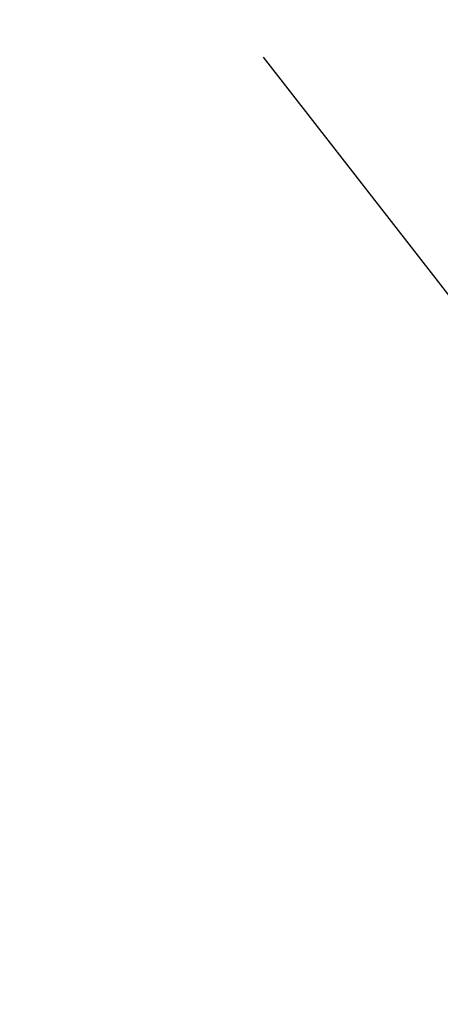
# Model space of a CAD drawing. Extents: x 0 to 362422, y 0 to 4201735.
# Tile 343 of 656: x 360166.684 to 360166.86, y 4200561.21 to 4200561.622. Entities that reach past the tile are written whole.
import ezdxf

# ---------------------------------------------------------------- set-up
doc = ezdxf.new("R2010")
doc.units = 0
doc.header["$LTSCALE"] = 0.5
doc.header["$MEASUREMENT"] = 0
doc.linetypes.add('Д_ТРОТ_ТРУБА', pattern=[3, 1.5, -1.5])
doc.layers.add('(025) Дорога', color=7, linetype='Continuous')
doc.layers.add('.', color=7, linetype='Continuous', lineweight=15)

# ---------------------------------------------------------------- blocks, each defined once
blk = doc.blocks.new('gergrgrre')
at = {"layer": '(025) Дорога', "linetype": 'Д_ТРОТ_ТРУБА', "flags": 128}
blk.add_lwpolyline([(360034.85868, 4200791.39214), (360036.73252, 4200790.50116), (360038.76123, 4200786.5526), (360042.50112, 4200778.43328), (360055.49158, 4200753.98786), (360078.80293, 4200711.41078), (360116.36904, 4200649.91548), (360150.8, 4200586.24), (360165.68243, 4200563.025), (360179.515, 4200545.24), (360209.98925, 4200509.4609), (360265.27, 4200443.63), (360306.02616, 4200398.77813), (360384.56482, 4200319.74008), (360425.36654, 4200280.59219), (360454.08745, 4200253.7751), (360461.59627, 4200243.16731), (360473.35616, 4200225.78194), (360486.07235, 4200211.83315), (360495.23317, 4200201.29455)], dxfattribs=at)

msp = doc.modelspace()

# ---------------------------------------------------------------- hatches: boundary and pattern name
at = {"layer": '.', "ltscale": 0.149071}
h = msp.add_hatch(color=256, dxfattribs=at)
h.dxf.hatch_style = 1
h.set_gradient(color1=(255, 255, 255), tint=1)
h.paths.add_polyline_path([(359890.24077, 4200063.47594), (362234.44502, 4200063.47594), (362234.34905, 4201313.89169), (359890.24077, 4201328.89108)], flags=17)
h.paths.add_polyline_path([(359890.24077, 4200063.47594), (362234.44502, 4200063.47594), (362234.44502, 4201313.89108), (359890.24077, 4201328.89108)], flags=17)

# ---------------------------------------------------------------- block references
at = {"linetype": 'Continuous'}
msp.add_blockref('gergrgrre', (0, 0), dxfattribs=at)

doc.saveas('drawing.dxf')
